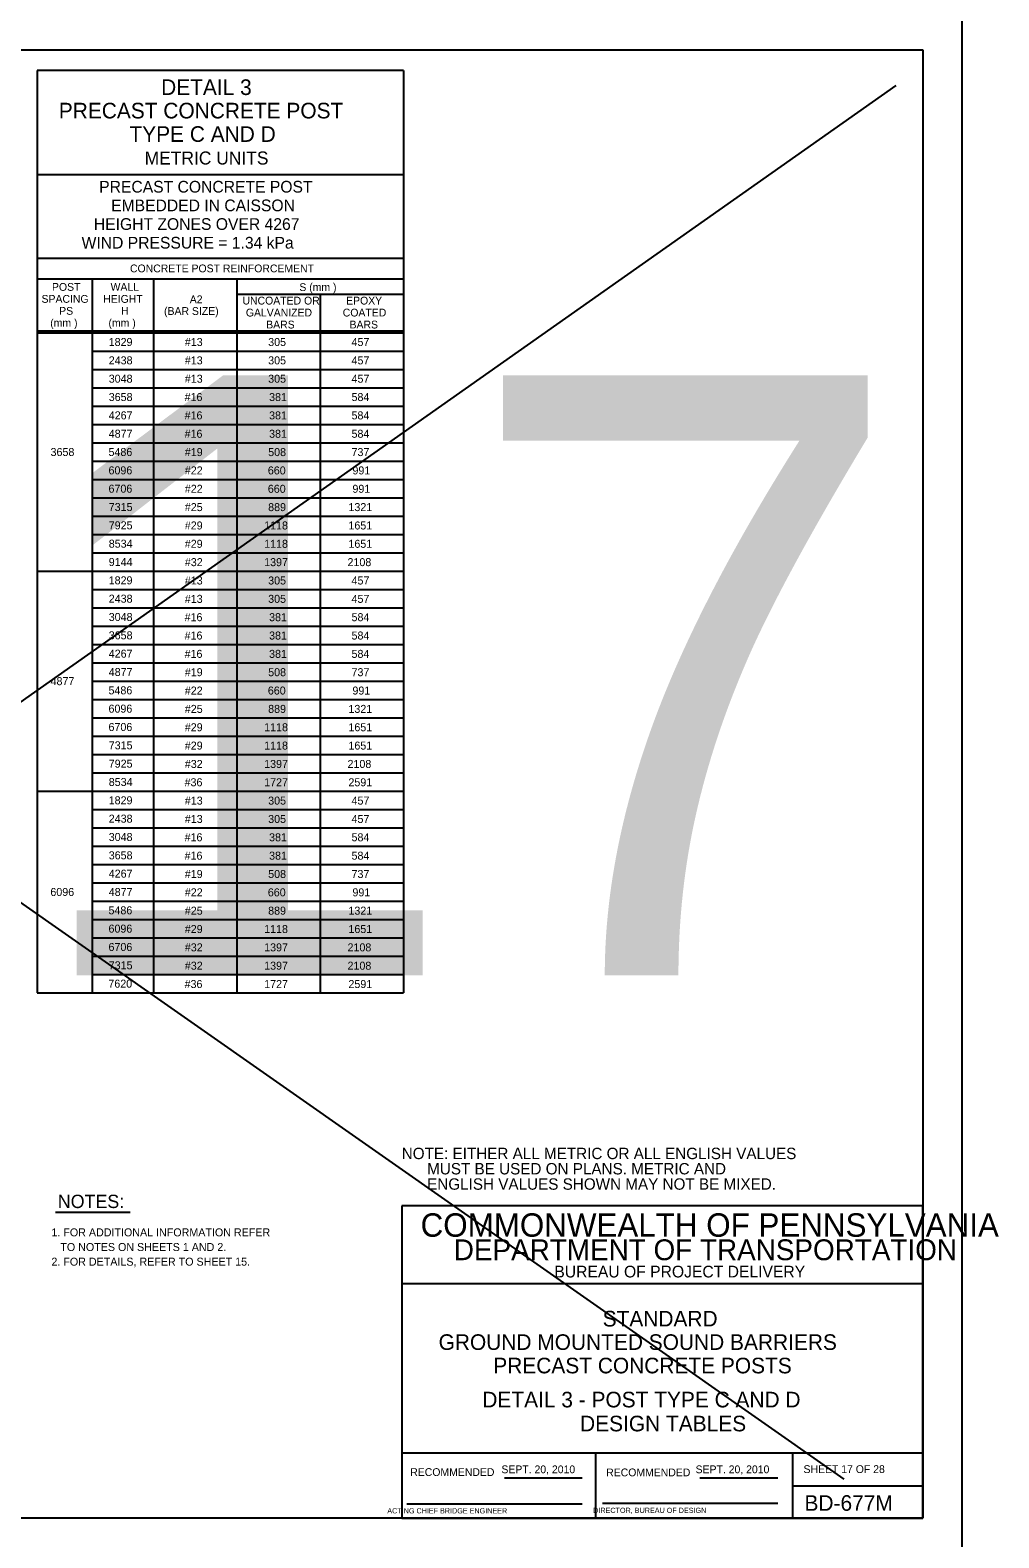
# Model space of a CAD drawing. Extents: x 3351 to 8430, y -3586 to 1457.
# Drawn here: x 5927 to 6299, y -1797 to -1218 of the extents above; entities that cross this region are included whole.
import ezdxf

# ---------------------------------------------------------------- set-up
doc = ezdxf.new("R2010")
doc.units = 0
for name, color, linetype in [('1', 7, 'Continuous'), ('2', 7, 'Continuous'), ('PLT-BNDY', 7, 'Continuous')]:
    doc.layers.add(name, color=color, linetype=linetype)

msp = doc.modelspace()

# ---------------------------------------------------------------- linework, layer by layer
at = {"layer": '1'}
for p, q in [((5465.95, -1232.89), (6239.1, -1774.22)), ((6258.97, -1239.01), (5486, -1783.78)), ((5929.34, -1233.31), (5929.34, -1587.5)), ((6070.01, -1233.31), (5929.34, -1233.31)), ((6070.01, -1233.31), (6070.01, -1587.5)), ((6070.01, -1273.31), (5929.34, -1273.31)), ((5929.34, -1305.31), (6070.01, -1305.31)), ((5929.34, -1305.31), (6002.68, -1305.31)), ((5929.34, -1313.31), (6070.01, -1313.31)), ((5950.68, -1587.5), (5950.68, -1313.31)), ((5974.01, -1313.31), (5974.01, -1587.5)), ((6006.01, -1313.31), (6006.01, -1587.5)), ((6070.05, -1319.3), (6006.05, -1319.3)), ((6038.01, -1319.3), (6038.01, -1587.5)), ((5929.34, -1333.31), (6070.01, -1333.31)), ((5929.34, -1334.06), (6070.01, -1334.06)), ((5950.68, -1341.1), (6070.01, -1341.1)), ((5990.01, -1337.58), (5990.01, -1337.58)), ((6022.01, -1337.58), (6022.01, -1337.58)), ((6054.01, -1337.58), (6054.01, -1337.58)), ((5950.68, -1348.14), (6070.01, -1348.14)), ((5950.68, -1355.18), (6070.01, -1355.18)), ((5950.68, -1362.22), (6070.01, -1362.22)), ((5950.68, -1369.26), (6070.01, -1369.26)), ((5950.68, -1376.3), (6070.01, -1376.3)), ((5950.68, -1383.34), (6070.01, -1383.34)), ((5950.68, -1390.38), (6070.01, -1390.38)), ((5950.68, -1397.42), (6070.01, -1397.42)), ((5950.68, -1404.46), (6070.01, -1404.46)), ((5950.68, -1411.5), (6070.01, -1411.5)), ((5950.68, -1418.54), (6070.01, -1418.54)), ((5929.34, -1425.58), (6070.01, -1425.58)), ((5929.34, -1425.58), (6070.01, -1425.58)), ((5990.01, -1429.1), (5990.01, -1429.1)), ((6022.01, -1429.1), (6022.01, -1429.1)), ((6054.01, -1429.1), (6054.01, -1429.1)), ((5950.68, -1432.62), (6070.01, -1432.62)), ((5950.68, -1439.66), (6070.01, -1439.66)), ((5950.68, -1446.7), (6070.01, -1446.7)), ((5950.68, -1453.74), (6070.01, -1453.74)), ((5950.68, -1460.78), (6070.01, -1460.78)), ((5950.68, -1467.82), (6070.01, -1467.82)), ((5950.68, -1474.86), (6070.01, -1474.86)), ((5950.68, -1481.9), (6070.01, -1481.9)), ((5950.68, -1488.94), (6070.01, -1488.94)), ((5950.68, -1495.98), (6070.01, -1495.98)), ((5950.68, -1503.02), (6070.01, -1503.02)), ((5929.34, -1510.06), (6070.01, -1510.06)), ((5990.01, -1513.58), (5990.01, -1513.58)), ((6022.01, -1513.58), (6022.01, -1513.58)), ((6054.01, -1513.58), (6054.01, -1513.58)), ((5950.68, -1517.1), (6070.01, -1517.1)), ((5950.68, -1517.1), (6070.01, -1517.1)), ((5950.68, -1524.14), (6070.01, -1524.14)), ((5950.68, -1531.18), (6070.01, -1531.18)), ((5950.68, -1538.22), (6070.01, -1538.22)), ((5950.68, -1545.26), (6070.01, -1545.26)), ((5950.68, -1552.3), (6070.01, -1552.3)), ((5950.68, -1559.34), (6070.01, -1559.34)), ((5950.68, -1566.38), (6070.01, -1566.38)), ((5950.68, -1573.42), (6070.01, -1573.42)), ((5950.68, -1580.46), (6070.01, -1580.46)), ((5929.34, -1587.5), (6070.01, -1587.5)), ((5936.47, -1671.77), (5965.04, -1671.77))]:
    msp.add_line(p, q, dxfattribs=at)
at = {"layer": '2'}
for p, q in [((5483.34, -1225.31), (6269.34, -1225.31)), ((6269.34, -1225.31), (6269.34, -1789.31)), ((6269.34, -1669.31), (6069.34, -1669.31)), ((6069.34, -1669.31), (6069.34, -1789.31)), ((6269.34, -1789.31), (6269.34, -1669.31)), ((6269.34, -1699.31), (6069.34, -1699.31)), ((6269.34, -1764.31), (6069.34, -1764.31)), ((6143.84, -1789.31), (6143.84, -1764.31)), ((6219.34, -1764.31), (6219.34, -1789.31)), ((6108.81, -1773.81), (6138.57, -1773.81)), ((6183.81, -1773.81), (6213.71, -1773.81)), ((6219.34, -1776.81), (6269.34, -1776.81)), ((6071.34, -1783.81), (6138.57, -1783.81)), ((6146.47, -1783.43), (6213.71, -1783.43)), ((6269.34, -1789.31), (5483.34, -1789.31)), ((6069.34, -1789.31), (6269.34, -1789.31))]:
    msp.add_line(p, q, dxfattribs=at)
at = {"layer": 'PLT-BNDY'}
msp.add_lwpolyline([(5443.34, -1210.31), (6284.34, -1210.31), (6284.34, -1804.31), (5443.34, -1804.31)], close=True, dxfattribs=at)

# ---------------------------------------------------------------- texts
at = {"layer": '1'}
for s, height, p in [('DETAIL 3', 6, (5976.97, -1242.71)), ('PRECAST CONCRETE POST', 6, (5937.69, -1251.71)), ('TYPE C AND D', 6, (5964.81, -1260.71)), ('METRIC UNITS', 5, (5970.64, -1269.41)), ('PRECAST CONCRETE POST', 4.5, (5953.19, -1280.19)), ('EMBEDDED IN CAISSON', 4.5, (5957.78, -1287.36)), ('HEIGHT ZONES OVER 4267', 4.5, (5951.15, -1294.52)), ('WIND PRESSURE = 1.34 kPa', 4.5, (5946.44, -1301.69)), ('CONCRETE POST REINFORCEMENT', 3, (5965.02, -1310.81)), ('SPACING', 3, (5931.07, -1322.51)), ('POST', 3, (5935.07, -1317.91)), ('HEIGHT', 3, (5954.73, -1322.51)), ('WALL', 3, (5957.56, -1317.91)), ('A2', 3, (5987.97, -1322.67)), ('S (mm )', 3, (6030.04, -1318)), ('PS', 3, (5937.83, -1327.11)), ('H', 3, (5961.61, -1327.11)), ('(BAR SIZE)', 3, (5978.1, -1327.17)), ('UNCOATED OR', 3, (6008.2, -1323.17)), ('GALVANIZED', 3, (6009.5, -1327.77)), ('COATED', 3, (6046.7, -1327.77)), ('EPOXY', 3, (6047.99, -1323.17)), ('(mm )', 3, (5934.4, -1331.71)), ('(mm )', 3, (5956.76, -1331.71)), ('BARS', 3, (6017.31, -1332.37)), ('BARS', 3, (6049.31, -1332.37)), ('1829', 3.07, (5956.84, -1339.11)), ('#13', 3.07, (5986.07, -1339.11)), ('305', 3.07, (6018.07, -1339.11)), ('457', 3.07, (6050.07, -1339.11)), ('2438', 3.07, (5956.86, -1346.15)), ('#13', 3.07, (5986.07, -1346.16)), ('305', 3.07, (6018.07, -1346.16)), ('457', 3.07, (6050.07, -1346.16)), ('17', 230.4, (5921.03, -1580.78)), ('3048', 3.07, (5956.86, -1353.19)), ('#13', 3.07, (5986.07, -1353.2)), ('305', 3.07, (6018.07, -1353.2)), ('457', 3.07, (6050.07, -1353.2)), ('3658', 3.07, (5956.86, -1360.23)), ('#16', 3.07, (5985.98, -1360.25)), ('381', 3.07, (6018.42, -1360.25)), ('584', 3.07, (6050.07, -1360.25)), ('4267', 3.07, (5956.86, -1367.27)), ('#16', 3.07, (5985.98, -1367.29)), ('381', 3.07, (6018.42, -1367.29)), ('584', 3.07, (6050.07, -1367.29)), ('4877', 3.07, (5956.86, -1374.31)), ('#16', 3.07, (5985.98, -1374.34)), ('381', 3.07, (6018.42, -1374.34)), ('584', 3.07, (6050.07, -1374.34)), ('3658', 3.07, (5934.53, -1381.35)), ('5486', 3.07, (5956.77, -1381.35)), ('#19', 3.07, (5986.06, -1381.38)), ('508', 3.07, (6018.07, -1381.38)), ('737', 3.07, (6050.07, -1381.38)), ('6096', 3.07, (5956.77, -1388.39)), ('#22', 3.07, (5986.07, -1388.42)), ('660', 3.07, (6017.94, -1388.42)), ('991', 3.07, (6050.42, -1388.42)), ('6706', 3.07, (5956.77, -1395.43)), ('#22', 3.07, (5986.07, -1395.47)), ('660', 3.07, (6017.94, -1395.47)), ('991', 3.07, (6050.42, -1395.47)), ('7315', 3.07, (5956.86, -1402.47)), ('#25', 3.07, (5986.07, -1402.51)), ('889', 3.07, (6018.06, -1402.51)), ('1321', 3.07, (6048.88, -1402.51)), ('7925', 3.07, (5956.86, -1409.51)), ('#29', 3.07, (5986.06, -1409.56)), ('1118', 3.07, (6016.53, -1409.56)), ('1651', 3.07, (6048.88, -1409.56)), ('8534', 3.07, (5956.86, -1416.55)), ('#29', 3.07, (5986.06, -1416.6)), ('1118', 3.07, (6016.53, -1416.6)), ('1651', 3.07, (6048.88, -1416.6)), ('9144', 3.07, (5956.86, -1423.59)), ('#32', 3.07, (5986.07, -1423.65)), ('1397', 3.07, (6016.53, -1423.65)), ('2108', 3.07, (6048.53, -1423.65)), ('1829', 3.07, (5956.84, -1430.63)), ('#13', 3.07, (5986.07, -1430.69)), ('305', 3.07, (6018.07, -1430.69)), ('457', 3.07, (6050.07, -1430.69)), ('2438', 3.07, (5956.86, -1437.67)), ('#13', 3.07, (5986.07, -1437.74)), ('305', 3.07, (6018.07, -1437.74)), ('457', 3.07, (6050.07, -1437.74)), ('3048', 3.07, (5956.86, -1444.71)), ('#16', 3.07, (5985.98, -1444.78)), ('381', 3.07, (6018.42, -1444.78)), ('584', 3.07, (6050.07, -1444.78)), ('3658', 3.07, (5956.86, -1451.75)), ('#16', 3.07, (5985.98, -1451.82)), ('381', 3.07, (6018.42, -1451.82)), ('584', 3.07, (6050.07, -1451.82)), ('4267', 3.07, (5956.86, -1458.79)), ('#16', 3.07, (5985.98, -1458.87)), ('381', 3.07, (6018.42, -1458.87)), ('584', 3.07, (6050.07, -1458.87)), ('4877', 3.07, (5956.86, -1465.83)), ('#19', 3.07, (5986.06, -1465.91)), ('508', 3.07, (6018.07, -1465.91)), ('737', 3.07, (6050.07, -1465.91)), ('4877', 3.07, (5934.53, -1469.35)), ('5486', 3.07, (5956.77, -1472.87)), ('#22', 3.07, (5986.07, -1472.96)), ('660', 3.07, (6017.94, -1472.96)), ('991', 3.07, (6050.42, -1472.96)), ('6096', 3.07, (5956.77, -1479.91)), ('#25', 3.07, (5986.07, -1480)), ('889', 3.07, (6018.06, -1480)), ('1321', 3.07, (6048.88, -1480)), ('6706', 3.07, (5956.77, -1486.95)), ('#29', 3.07, (5986.06, -1487.05)), ('1118', 3.07, (6016.53, -1487.05)), ('1651', 3.07, (6048.88, -1487.05)), ('7315', 3.07, (5956.86, -1493.99)), ('#29', 3.07, (5986.06, -1494.09)), ('1118', 3.07, (6016.53, -1494.09)), ('1651', 3.07, (6048.88, -1494.09)), ('7925', 3.07, (5956.86, -1501.03)), ('#32', 3.07, (5986.07, -1501.14)), ('1397', 3.07, (6016.53, -1501.14)), ('2108', 3.07, (6048.53, -1501.14)), ('8534', 3.07, (5956.86, -1508.07)), ('#36', 3.07, (5985.98, -1508.18)), ('1727', 3.07, (6016.53, -1508.18)), ('2591', 3.07, (6048.88, -1508.18)), ('1829', 3.07, (5956.84, -1515.11)), ('#13', 3.07, (5986.07, -1515.22)), ('305', 3.07, (6018.07, -1515.22)), ('457', 3.07, (6050.07, -1515.22)), ('2438', 3.07, (5956.86, -1522.15)), ('#13', 3.07, (5986.07, -1522.27)), ('305', 3.07, (6018.07, -1522.27)), ('457', 3.07, (6050.07, -1522.27)), ('3048', 3.07, (5956.86, -1529.19)), ('#16', 3.07, (5985.98, -1529.31)), ('381', 3.07, (6018.42, -1529.31)), ('584', 3.07, (6050.07, -1529.31)), ('3658', 3.07, (5956.86, -1536.23)), ('#16', 3.07, (5985.98, -1536.36)), ('381', 3.07, (6018.42, -1536.36)), ('584', 3.07, (6050.07, -1536.36)), ('4267', 3.07, (5956.86, -1543.27)), ('#19', 3.07, (5986.06, -1543.4)), ('508', 3.07, (6018.07, -1543.4)), ('737', 3.07, (6050.07, -1543.4)), ('6096', 3.07, (5934.45, -1550.31)), ('4877', 3.07, (5956.86, -1550.31)), ('#22', 3.07, (5986.07, -1550.45)), ('660', 3.07, (6017.94, -1550.45)), ('991', 3.07, (6050.42, -1550.45)), ('5486', 3.07, (5956.77, -1557.35)), ('#25', 3.07, (5986.07, -1557.49)), ('889', 3.07, (6018.06, -1557.49)), ('1321', 3.07, (6048.88, -1557.49)), ('6096', 3.07, (5956.77, -1564.39)), ('#29', 3.07, (5986.06, -1564.54)), ('1118', 3.07, (6016.53, -1564.54)), ('1651', 3.07, (6048.88, -1564.54)), ('6706', 3.07, (5956.77, -1571.43)), ('#32', 3.07, (5986.07, -1571.58)), ('1397', 3.07, (6016.53, -1571.58)), ('2108', 3.07, (6048.53, -1571.58)), ('7315', 3.07, (5956.86, -1578.47)), ('#32', 3.07, (5986.07, -1578.62)), ('1397', 3.07, (6016.53, -1578.62)), ('2108', 3.07, (6048.53, -1578.62)), ('7620', 3.07, (5956.72, -1585.51)), ('#36', 3.07, (5985.98, -1585.67)), ('1727', 3.07, (6016.53, -1585.67)), ('2591', 3.07, (6048.88, -1585.67)), ('NOTES:', 5.117, (5937.31, -1670.15)), ('1. FOR ADDITIONAL INFORMATION REFER', 3.072, (5934.86, -1681.03)), ('   TO NOTES ON SHEETS 1 AND 2.', 3.072, (5934.86, -1686.66)), ('2. FOR DETAILS, REFER TO SHEET 15.', 3.072, (5934.86, -1692.29)), ('STANDARD', 6, (6146.48, -1715.64)), ('GROUND MOUNTED SOUND BARRIERS', 6, (6083.5, -1724.64)), ('PRECAST CONCRETE POSTS', 6, (6104.5, -1733.64)), ('DETAIL 3 - POST TYPE C AND D', 6, (6100.29, -1746.71)), ('DESIGN TABLES', 6, (6137.81, -1755.91)), ('SHEET 17 OF 28', 3, (6223.59, -1771.92)), ('BD-677M', 6, (6223.97, -1786.43))]:
    msp.add_text(s, height=height, dxfattribs=at).set_placement(p)
at = {"layer": '2'}
for s, height, p in [('NOTE: EITHER ALL METRIC OR ALL ENGLISH VALUES', 4.375, (6069.34, -1651.37)), ('      MUST BE USED ON PLANS. METRIC AND', 4.375, (6069.34, -1657.24)), ('      ENGLISH VALUES SHOWN MAY NOT BE MIXED.', 4.375, (6069.34, -1663.12)), ('COMMONWEALTH OF PENNSYLVANIA', 9, (6076.59, -1681.18)), ('DEPARTMENT OF TRANSPORTATION', 8.0002, (6089.34, -1690.18)), ('BUREAU OF PROJECT DELIVERY', 4.5, (6127.93, -1696.81)), ('SEPT. 20, 2010', 3, (6107.61, -1772)), ('       ACTING CHIEF BRIDGE ENGINEER', 2.0002, (6058.43, -1787.43))]:
    msp.add_text(s, height=height, dxfattribs=at).set_placement(p)
for s, height, p in [('RECOMMENDED', 3, (6072.61, -1773.06)), ('RECOMMENDED', 3, (6147.83, -1773.18)), ('SEPT. 20, 2010', 3, (6182.16, -1772)), ('   DIRECTOR, BUREAU OF DESIGN', 2.0002, (6140.54, -1787.25))]:
    msp.add_text(s, height=height, rotation=360, dxfattribs=at).set_placement(p)

doc.saveas('drawing.dxf')
